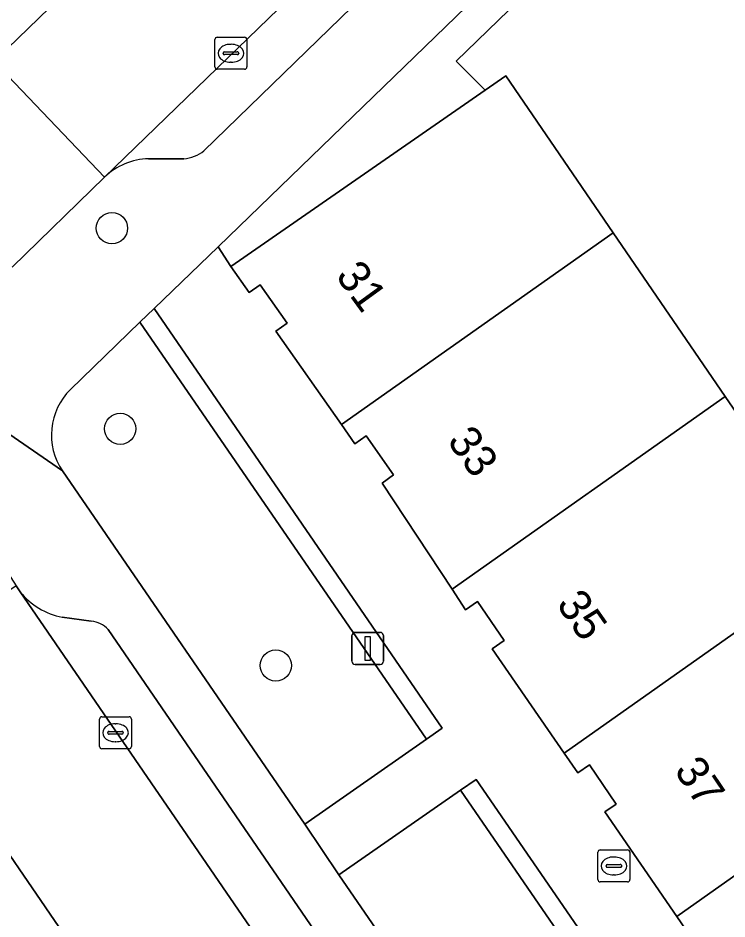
# Model space of a CAD drawing. Extents: x 157445 to 158888, y 383061 to 384688.
# Drawn here: x 158270.52 to 158292.68, y 383883.77 to 383911.91 of the extents above; entities that cross this region are included whole.
import ezdxf

# ---------------------------------------------------------------- set-up
doc = ezdxf.new("R2010")
doc.units = 0
for name, color, linetype in [('IMGEO_Boom', 7, 'Continuous'), ('IMGEO_Brandkraan', 7, 'Continuous'), ('IMGEO_Erf', 7, 'Continuous'), ('IMGEO_Groenvoorziening', 7, 'Continuous'), ('IMGEO_Hek', 7, 'Continuous'), ('IMGEO_Kolk', 7, 'Continuous'), ('IMGEO_Lichtmast', 7, 'Continuous'), ('IMGEO_Muur', 7, 'Continuous'), ('IMGEO_Pand', 7, 'Continuous'), ('IMGEO_Pand_nummerreeks', 7, 'Continuous'), ('IMGEO_Parkeervlak_open', 7, 'Continuous'), ('IMGEO_Rijbaan_lokaal_open', 7, 'Continuous'), ('IMGEO_Voetpad_open', 7, 'Continuous')]:
    doc.layers.add(name, color=color, linetype=linetype)

msp = doc.modelspace()

# ---------------------------------------------------------------- linework, layer by layer
at = {"layer": 'IMGEO_Boom'}
for centre in [(158273.459, 383905.347), (158273.717, 383899.079), (158278.579, 383891.684)]:
    msp.add_circle(centre, 0.489, dxfattribs=at)
at = {"layer": 'IMGEO_Brandkraan'}
for p, q in [((158288.72, 383885.922), (158289.572, 383885.922)), ((158288.645, 383884.996), (158288.645, 383885.848)), ((158289.133, 383885.702), (158289.158, 383885.702)), ((158289.646, 383885.848), (158289.646, 383884.996)), ((158288.904, 383885.416), (158288.904, 383885.428)), ((158289.342, 383885.379), (158288.944, 383885.379)), ((158288.947, 383885.465), (158289.345, 383885.465)), ((158289.388, 383885.428), (158289.388, 383885.416)), ((158289.156, 383885.142), (158289.131, 383885.142)), ((158289.572, 383884.922), (158288.72, 383884.922))]:
    msp.add_line(p, q, dxfattribs=at)
for points in [[(158288.72, 383885.922), (158289.572, 383885.922)], [(158288.645, 383884.996), (158288.645, 383885.848)], [(158289.646, 383885.848), (158289.646, 383884.996)], [(158289.572, 383884.922), (158288.72, 383884.922)]]:
    msp.add_lwpolyline(points, dxfattribs=at)
for centre, radius, start, end in [((158288.722, 383885.846), 0.0765, 91.552, 178.448), ((158288.722, 383885.846), 0.0765, 91.552, 178.448), ((158289.57, 383885.846), 0.0765, 1.552, 88.448), ((158289.57, 383885.846), 0.0765, 1.552, 88.448), ((158288.944, 383885.425), 0.0403, 85.8775, 175.7526), ((158288.941, 383885.415), 0.0366, 178.938, 274.7102), ((158289.345, 383885.422), 0.043, 264.8664, 352.4533), ((158289.349, 383885.427), 0.0386, 1.7309, 96.639), ((158288.722, 383884.998), 0.0765, 181.552, 268.448), ((158288.722, 383884.998), 0.0765, 181.552, 268.448), ((158289.57, 383884.998), 0.0765, 271.552, 358.448), ((158289.57, 383884.998), 0.0765, 271.552, 358.448)]:
    msp.add_arc(centre, radius, start, end, dxfattribs=at)
for centre, major_axis, ratio, start_param, end_param in [((158289.132, 383885.422), (-0.387, 0.002), 0.722429, 4.712389, 7.853982), ((158289.157, 383885.422), (-0.39, 0.002), 0.717154, 1.570796, 4.712389)]:
    msp.add_ellipse(centre, major_axis=major_axis, ratio=ratio, start_param=start_param, end_param=end_param, dxfattribs=at)
at = {"layer": 'IMGEO_Erf'}
msp.add_lwpolyline([(158291.136, 383917.275), (158284.22, 383910.566), (158285.12, 383909.66), (158285.764, 383910.106), (158289.121, 383905.205), (158292.626, 383900.09), (158296.13, 383894.975), (158299.634, 383889.86), (158303.139, 383884.744), (158306.417, 383879.958), (158309.66, 383875.226), (158308.934, 383874.728), (158309.482, 383873.966), (158316.153, 383880.427)], dxfattribs=at)
at = {"layer": 'IMGEO_Groenvoorziening'}
for points in [[(158283.78, 383889.723), (158274.773, 383902.834), (158274.335, 383902.411), (158283.288, 383889.379)], [(158301.823, 383863.44), (158284.845, 383888.127), (158284.352, 383887.785), (158301.383, 383863.021)], [(158280.55, 383885.149), (158297.986, 383859.788), (158301.383, 383863.021), (158284.352, 383887.785)]]:
    msp.add_lwpolyline(points, close=True, dxfattribs=at)
msp.add_lwpolyline([(158271.915, 383897.762), (158279.489, 383886.727), (158283.288, 383889.379), (158274.335, 383902.411), (158272.165, 383900.311)], dxfattribs=at)
msp.add_arc((158273.558, 383898.888), 1.992, 134.389, 214.4079, dxfattribs=at)
at = {"layer": 'IMGEO_Hek'}
msp.add_lwpolyline([(158285.12, 383909.66), (158284.22, 383910.566)], dxfattribs=at)
at = {"layer": 'IMGEO_Kolk'}
for p, q in [((158276.751, 383911.31), (158277.603, 383911.31)), ((158276.676, 383910.384), (158276.676, 383911.236)), ((158277.164, 383911.09), (158277.189, 383911.09)), ((158277.677, 383911.236), (158277.677, 383910.384)), ((158276.935, 383910.804), (158276.935, 383910.816)), ((158277.373, 383910.767), (158276.975, 383910.767)), ((158276.978, 383910.853), (158277.376, 383910.853)), ((158277.419, 383910.816), (158277.419, 383910.804)), ((158277.187, 383910.53), (158277.162, 383910.53)), ((158277.603, 383910.31), (158276.751, 383910.31)), ((158273.069, 383889.158), (158273.069, 383890.01)), ((158273.144, 383890.084), (158273.996, 383890.084)), ((158273.557, 383889.864), (158273.582, 383889.864)), ((158274.07, 383890.01), (158274.07, 383889.158)), ((158273.328, 383889.578), (158273.328, 383889.59)), ((158273.371, 383889.627), (158273.769, 383889.627)), ((158273.812, 383889.59), (158273.812, 383889.578)), ((158273.766, 383889.541), (158273.368, 383889.541)), ((158273.58, 383889.304), (158273.555, 383889.304)), ((158273.996, 383889.084), (158273.144, 383889.084))]:
    msp.add_line(p, q, dxfattribs=at)
for points in [[(158276.751, 383911.31), (158277.603, 383911.31)], [(158276.676, 383910.384), (158276.676, 383911.236)], [(158277.677, 383911.236), (158277.677, 383910.384)], [(158277.603, 383910.31), (158276.751, 383910.31)], [(158273.069, 383889.158), (158273.069, 383890.01)], [(158273.144, 383890.084), (158273.996, 383890.084)], [(158274.07, 383890.01), (158274.07, 383889.158)], [(158273.996, 383889.084), (158273.144, 383889.084)]]:
    msp.add_lwpolyline(points, dxfattribs=at)
for centre, radius, start, end in [((158276.753, 383911.234), 0.0765, 91.552, 178.448), ((158276.753, 383911.234), 0.0765, 91.552, 178.448), ((158277.601, 383911.234), 0.0765, 1.552, 88.448), ((158277.601, 383911.234), 0.0765, 1.552, 88.448), ((158276.975, 383910.813), 0.0403, 85.8775, 175.7526), ((158276.972, 383910.803), 0.0366, 178.938, 274.7102), ((158277.376, 383910.81), 0.043, 264.8664, 352.4533), ((158277.38, 383910.815), 0.0386, 1.7309, 96.639), ((158276.753, 383910.386), 0.0765, 181.552, 268.448), ((158276.753, 383910.386), 0.0765, 181.552, 268.448), ((158277.601, 383910.386), 0.0765, 271.552, 358.448), ((158277.601, 383910.386), 0.0765, 271.552, 358.448), ((158273.146, 383890.008), 0.0765, 91.552, 178.448), ((158273.146, 383890.008), 0.0765, 91.552, 178.448), ((158273.994, 383890.008), 0.0765, 1.552, 88.448), ((158273.994, 383890.008), 0.0765, 1.552, 88.448), ((158273.368, 383889.587), 0.0403, 85.8775, 175.7526), ((158273.365, 383889.577), 0.0366, 178.938, 274.7102), ((158273.769, 383889.584), 0.043, 264.8664, 352.4533), ((158273.773, 383889.589), 0.0386, 1.7309, 96.639), ((158273.146, 383889.16), 0.0765, 181.552, 268.448), ((158273.146, 383889.16), 0.0765, 181.552, 268.448), ((158273.994, 383889.16), 0.0765, 271.552, 358.448), ((158273.994, 383889.16), 0.0765, 271.552, 358.448)]:
    msp.add_arc(centre, radius, start, end, dxfattribs=at)
for centre, major_axis, ratio, start_param, end_param in [((158277.163, 383910.81), (-0.387, 0.002), 0.722429, 4.712389, 7.853982), ((158277.188, 383910.81), (-0.39, 0.002), 0.717154, 1.570796, 4.712389), ((158273.556, 383889.584), (-0.387, 0.002), 0.722429, 4.712389, 7.853982), ((158273.581, 383889.584), (-0.39, 0.002), 0.717154, 1.570796, 4.712389)]:
    msp.add_ellipse(centre, major_axis=major_axis, ratio=ratio, start_param=start_param, end_param=end_param, dxfattribs=at)
at = {"layer": 'IMGEO_Lichtmast'}
for p, q in [((158281.054, 383892.718), (158281.844, 383892.718)), ((158281.844, 383892.718), (158281.054, 383892.718)), ((158280.954, 383891.818), (158280.954, 383892.618)), ((158280.954, 383892.618), (158280.954, 383891.818)), ((158281.944, 383892.618), (158281.944, 383891.818)), ((158281.944, 383891.818), (158281.944, 383892.618)), ((158281.844, 383891.718), (158281.054, 383891.718)), ((158281.054, 383891.718), (158281.844, 383891.718))]:
    msp.add_line(p, q, dxfattribs=at)
msp.add_lwpolyline([(158281.374, 383892.593), (158281.524, 383892.593), (158281.524, 383891.843), (158281.374, 383891.843), (158281.374, 383892.593)], dxfattribs=at)
for centre, start, end in [((158281.054, 383892.618), 90, 180), ((158281.054, 383892.618), 90, 180), ((158281.844, 383892.618), 0, 90), ((158281.844, 383892.618), 360, 90), ((158281.054, 383891.818), 180, 270), ((158281.054, 383891.818), 180, 270), ((158281.844, 383891.818), 270, 0), ((158281.844, 383891.818), 270, 0)]:
    msp.add_arc(centre, 0.1, start, end, dxfattribs=at)
at = {"layer": 'IMGEO_Muur'}
msp.add_lwpolyline([(158284.22, 383910.566), (158291.136, 383917.275), (158291.279, 383917.066)], dxfattribs=at)
at = {"layer": 'IMGEO_Pand'}
for points in [[(158280.631, 383899.212), (158289.121, 383905.205), (158285.764, 383910.106), (158285.12, 383909.66), (158277.17, 383904.151), (158277.743, 383903.337), (158278.086, 383903.579), (158278.932, 383902.376), (158278.58, 383902.129)], [(158284.089, 383894.064), (158292.626, 383900.09), (158289.121, 383905.205), (158280.631, 383899.212), (158281.053, 383898.612), (158281.405, 383898.859), (158282.262, 383897.64), (158281.899, 383897.385)], [(158284.089, 383894.064), (158284.511, 383893.426), (158284.886, 383893.682), (158285.713, 383892.467), (158285.335, 383892.209), (158287.586, 383888.944), (158296.13, 383894.975), (158292.626, 383900.09)], [(158291.11, 383883.842), (158299.634, 383889.86), (158296.13, 383894.975), (158287.586, 383888.944), (158288.017, 383888.334), (158288.385, 383888.576), (158289.218, 383887.353), (158288.858, 383887.115)], [(158291.11, 383883.842), (158291.539, 383883.217), (158291.898, 383883.455), (158292.732, 383882.238), (158292.374, 383882), (158294.577, 383878.788), (158303.139, 383884.744), (158299.634, 383889.86)]]:
    msp.add_lwpolyline(points, close=True, dxfattribs=at)
at = {"layer": 'IMGEO_Parkeervlak_open'}
for points in [[(158285.084, 383918.414), (158273.225, 383906.942)], [(158276.332, 383907.766), (158284.168, 383915.371)], [(158274.602, 383907.515), (158275.707, 383907.514)], [(158317.136, 383817.278), (158294.957, 383849.841), (158290.926, 383855.558), (158266.381, 383891.427), (158256.656, 383905.574)], [(158270.586, 383893.988), (158290.787, 383864.545), (158293.208, 383861.205), (158295.004, 383858.427)], [(158272.813, 383893.069), (158271.907, 383893.19)], [(158294.736, 383861.594), (158273.343, 383892.808)]]:
    msp.add_lwpolyline(points, dxfattribs=at)
for centre, radius, start, end in [((158275.627, 383908.614), 1.103, 274.1683, 309.7503), ((158274.66, 383905.436), 2.08, 91.5849, 133.6016), ((158272.357, 383895.428), 2.283, 219.1085, 258.6201), ((158272.728, 383892.227), 0.846, 43.3567, 84.2072)]:
    msp.add_arc(centre, radius, start, end, dxfattribs=at)
at = {"layer": 'IMGEO_Rijbaan_lokaal_open'}
for points in [[(158304.812, 383944.469), (158304.727, 383944.387), (158269.861, 383910.649), (158269.765, 383910.555), (158273.225, 383906.942), (158285.084, 383918.414), (158289.013, 383922.255), (158292.272, 383925.376), (158296.207, 383929.178), (158308.285, 383940.816)], [(158270.34, 383904.125), (158273.225, 383906.942), (158269.765, 383910.555), (158267.653, 383908.509)], [(158315.651, 383831.074), (158305.913, 383845.281), (158302.281, 383850.584), (158301.122, 383852.309), (158299.238, 383854.158), (158295.004, 383858.427), (158293.208, 383861.205), (158290.787, 383864.545), (158270.586, 383893.988), (158270.461, 383894.175), (158266.381, 383891.427), (158290.926, 383855.558), (158294.957, 383849.841), (158317.136, 383817.278), (158318.12, 383815.849)]]:
    msp.add_lwpolyline(points, dxfattribs=at)
at = {"layer": 'IMGEO_Voetpad_open'}
for points in [[(158272.165, 383900.311), (158274.335, 383902.411), (158274.773, 383902.834), (158276.775, 383904.762), (158317.838, 383944.503)], [(158317.838, 383944.503), (158276.775, 383904.762), (158277.17, 383904.151), (158285.12, 383909.66), (158284.22, 383910.566), (158291.136, 383917.275)], [(158269.861, 383910.649), (158304.727, 383944.387)], [(158284.168, 383915.371), (158276.332, 383907.766)], [(158275.707, 383907.514), (158274.602, 383907.515)], [(158273.225, 383906.942), (158270.34, 383904.125)], [(158291.539, 383883.217), (158291.11, 383883.842), (158288.858, 383887.115), (158289.218, 383887.353), (158288.385, 383888.576), (158288.017, 383888.334), (158287.586, 383888.944), (158285.335, 383892.209), (158285.713, 383892.467), (158284.886, 383893.682), (158284.511, 383893.426), (158284.089, 383894.064), (158281.899, 383897.385), (158282.262, 383897.64), (158281.405, 383898.859), (158281.053, 383898.612), (158280.631, 383899.212), (158278.58, 383902.129), (158278.932, 383902.376), (158278.086, 383903.579), (158277.743, 383903.337), (158277.17, 383904.151), (158276.775, 383904.762), (158274.773, 383902.834), (158283.78, 383889.723), (158283.288, 383889.379), (158279.489, 383886.727), (158280.55, 383885.149), (158284.352, 383887.785), (158284.845, 383888.127), (158301.823, 383863.44)], [(158271.915, 383897.762), (158268.246, 383900.281)], [(158268.246, 383900.281), (158271.915, 383897.762)], [(158295.004, 383858.427), (158297.986, 383859.788), (158280.55, 383885.149), (158279.489, 383886.727), (158271.915, 383897.762)], [(158269.265, 383896.024), (158270.461, 383894.175), (158270.586, 383893.988)], [(158271.907, 383893.19), (158272.813, 383893.069)], [(158273.343, 383892.808), (158294.736, 383861.594)]]:
    msp.add_lwpolyline(points, dxfattribs=at)
for centre, radius, start, end in [((158275.627, 383908.614), 1.103, 274.1683, 309.7503), ((158274.66, 383905.436), 2.08, 91.5849, 133.6016), ((158273.558, 383898.888), 1.992, 134.389, 214.4079), ((158272.357, 383895.428), 2.283, 219.1085, 258.6201), ((158272.728, 383892.227), 0.846, 43.3567, 84.2072)]:
    msp.add_arc(centre, radius, start, end, dxfattribs=at)

# ---------------------------------------------------------------- texts
at = {"layer": 'IMGEO_Pand_nummerreeks'}
for s, rotation, p in [('31', 306.0185, (158280.425, 383903.853)), ('33', 305.8288, (158283.91, 383898.693)), ('35', 304.9419, (158287.325, 383893.596)), ('37', 304.1199, (158291.006, 383888.401))]:
    msp.add_text(s, height=1, rotation=rotation, dxfattribs=at).set_placement(p)

doc.saveas('drawing.dxf')
